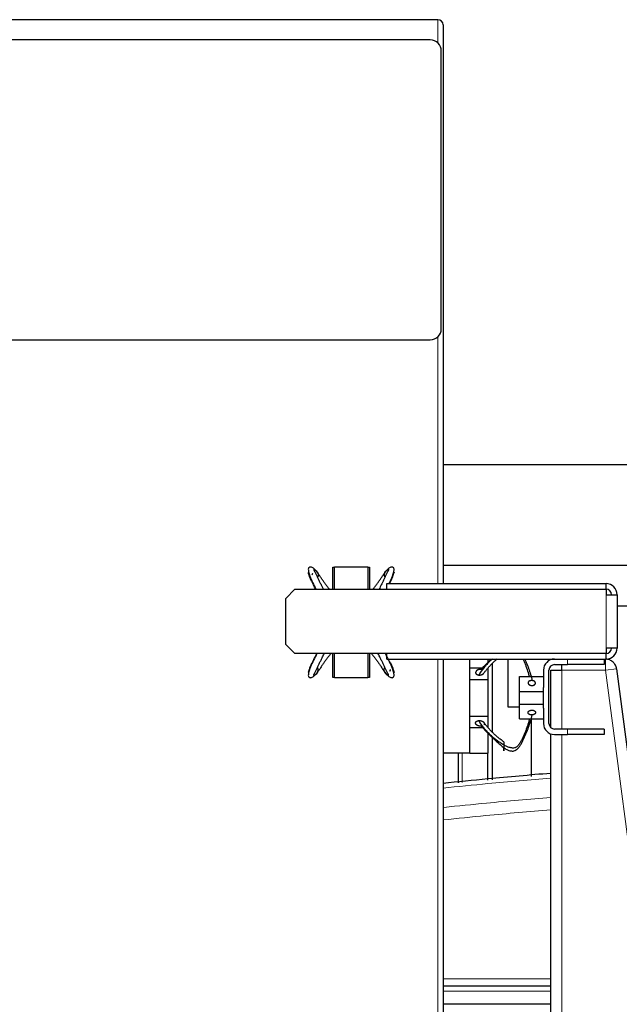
# Model space of a CAD drawing. Header units: inches. Extents: x 0 to 20790, y -12 to 14700.
# Tile 277 of 359: x 9479 to 9805, y 5570 to 6106. Entities that reach past the tile are written whole.
import ezdxf

# ---------------------------------------------------------------- set-up
doc = ezdxf.new("R2010")
doc.units = ezdxf.units.IN
doc.layers.add('1', color=7, linetype='Continuous', true_color=0xffffff)

msp = doc.modelspace()

# ---------------------------------------------------------------- linework, layer by layer
at = {"layer": '1', "color": 2, "linetype": 'Continuous', "lineweight": 25}
for p, q in [((9706.386, 6105.5), (9331.986, 6105.5)), ((9709.186, 6102.7), (9709.186, 5798.991)), ((9702.186, 6094.5), (9356.186, 6094.5)), ((9708.186, 5937.5), (9708.186, 6088.5)), ((9356.186, 5931.5), (9702.186, 5931.5)), ((9984.273, 5863.5), (9709.186, 5863.5)), ((9649.186, 5795.999), (9649.186, 5808)), ((9649.186, 5808), (9650.226, 5808)), ((9650.226, 5808.2), (9668.226, 5808.2)), ((9650.226, 5795.998), (9650.226, 5808.2)), ((9668.226, 5808.2), (9668.226, 5795.998)), ((9668.226, 5808), (9669.186, 5808)), ((9669.186, 5808), (9669.186, 5795.998)), ((9709.181, 5809), (9814.186, 5809)), ((9623.686, 5790.998), (9628.686, 5795.998)), ((9628.686, 5795.998), (9797.686, 5795.998)), ((9678.686, 5795.998), (9678.686, 5799)), ((9678.686, 5799), (9797.686, 5799)), ((9797.686, 5796), (9797.686, 5799)), ((9797.686, 5795.998), (9797.686, 5793)), ((9623.686, 5766.002), (9623.686, 5790.998)), ((9797.686, 5793), (9803.686, 5793)), ((9803.686, 5793), (9803.686, 5764)), ((9803.681, 5787), (9814.186, 5787)), ((9628.686, 5761.002), (9623.686, 5766.002)), ((9803.686, 5764), (9797.686, 5764)), ((9797.686, 5764), (9797.686, 5761.002)), ((9797.686, 5761.002), (9628.686, 5761.002)), ((9649.186, 5748), (9649.186, 5761.002)), ((9650.226, 5747.8), (9650.226, 5761.002)), ((9668.226, 5761.002), (9668.226, 5747.8)), ((9669.186, 5761.002), (9669.186, 5748)), ((9678.686, 5758), (9678.686, 5761.002)), ((9678.686, 5758), (9797.686, 5758)), ((9709.186, 5757.993), (9709.186, 5308.3)), ((9723.686, 5752.028), (9723.686, 5758.001)), ((9733.686, 5755.788), (9733.686, 5758)), ((9744.336, 5758.001), (9744.336, 5732)), ((9796.686, 5758), (9796.686, 5755)), ((9797.686, 5758), (9797.686, 5761)), ((9723.686, 5753.2), (9731.602, 5753.2)), ((9733.686, 5747), (9733.686, 5753.2)), ((9735.908, 5755.643), (9735.908, 5718.296)), ((9769.686, 5755), (9776.686, 5755)), ((9773.686, 5752), (9773.686, 5755)), ((9796.686, 5755), (9776.686, 5755)), ((9803.371, 5752.781), (9862.686, 5301)), ((9650.226, 5748), (9649.186, 5748)), ((9668.226, 5747.8), (9650.226, 5747.8)), ((9669.186, 5748), (9668.226, 5748)), ((9723.686, 5747), (9723.686, 5752.028)), ((9750.686, 5748.471), (9763.686, 5748.471)), ((9750.686, 5740.471), (9750.686, 5748.471)), ((9763.686, 5752), (9763.686, 5742.557)), ((9766.686, 5723), (9766.686, 5752)), ((9767.686, 5752), (9773.686, 5752)), ((9767.686, 5720.762), (9767.686, 5752)), ((9723.686, 5727), (9723.686, 5747)), ((9723.686, 5747), (9733.686, 5747)), ((9733.686, 5727), (9733.686, 5747)), ((9763.686, 5740.471), (9763.686, 5742.557)), ((9750.686, 5740.471), (9763.686, 5740.471)), ((9750.686, 5733.471), (9750.686, 5740.471)), ((9763.686, 5733.471), (9763.686, 5740.471)), ((9744.336, 5732), (9750.683, 5732)), ((9750.686, 5725.471), (9750.686, 5733.471)), ((9750.686, 5733.471), (9763.686, 5733.471)), ((9763.686, 5731.385), (9763.686, 5733.471)), ((9763.686, 5731.385), (9763.686, 5723)), ((9723.686, 5721.973), (9723.686, 5727)), ((9723.686, 5727), (9733.686, 5727)), ((9733.686, 5720.8), (9733.686, 5727)), ((9723.686, 5707), (9723.686, 5721.973)), ((9723.686, 5720.8), (9731.554, 5720.8)), ((9750.686, 5725.471), (9763.686, 5725.471)), ((9757.036, 5725.471), (9757.036, 5694.254)), ((9733.686, 5706.8), (9733.686, 5718.154)), ((9735.908, 5715.423), (9735.908, 5692.432)), ((9767.686, 5301), (9767.686, 5717.337)), ((9776.686, 5720), (9769.686, 5720)), ((9769.686, 5717), (9776.686, 5717)), ((9796.686, 5720), (9776.686, 5720)), ((9796.686, 5717), (9776.686, 5717)), ((9796.686, 5720), (9796.686, 5717)), ((9709.186, 5707), (9723.686, 5707)), ((9717.405, 5706.998), (9717.405, 5690.832)), ((9723.686, 5706.8), (9723.686, 5707)), ((9723.686, 5706.8), (9733.686, 5706.8)), ((9733.337, 5706.798), (9733.337, 5692.208)), ((9709.189, 5580.395), (9767.687, 5580.395)), ((9767.686, 5570.395), (9709.191, 5570.395))]:
    msp.add_line(p, q, dxfattribs=at)
at = {"layer": '1', "color": 110, "linetype": 'Continuous', "lineweight": 13}
for p, q in [((9706.386, 6092.785), (9706.386, 6105.5)), ((9706.386, 5798.992), (9706.386, 5933.215)), ((9797.686, 5764), (9797.686, 5793)), ((9706.386, 5305.5), (9706.386, 5757.995)), ((9776.686, 5755), (9776.686, 5758)), ((9797.422, 5752), (9797.422, 5758)), ((9803.371, 5752.781), (9797.422, 5752)), ((9773.686, 5752), (9773.686, 5719.993)), ((9797.422, 5752), (9773.686, 5752)), ((9856.634, 5301), (9797.422, 5752)), ((9773.686, 5716.999), (9773.686, 5301)), ((9776.686, 5717), (9776.686, 5720)), ((9719.548, 5706.998), (9719.548, 5691.018)), ((9709.19, 5584.186), (9767.69, 5584.186)), ((9767.688, 5577.552), (9709.19, 5577.552))]:
    msp.add_line(p, q, dxfattribs=at)
at = {"layer": '1', "color": 2, "linetype": 'Continuous', "lineweight": 25}
for centre, radius, start, end in [((9706.386, 6102.7), 2.8, 0, 90), ((9702.186, 6088.5), 6, 0, 90), ((9702.186, 5937.5), 6, 270, 0), ((9797.686, 5793), 6, 0, 90), ((9797.686, 5793), 3, 0, 90), ((9797.686, 5764), 6, 270, 0), ((9797.686, 5764), 3, 270, 0), ((9769.686, 5752), 6, 90, 180), ((9769.686, 5752), 3, 90, 180), ((9769.686, 5723), 6, 180, 270), ((9769.686, 5723), 3, 180, 270)]:
    msp.add_arc(centre, radius, start, end, dxfattribs=at)
for points, degree, knots in [([(9640.281, 5805.92), (9639.761, 5806.551), (9638.796, 5807.45), (9637.49, 5808.054), (9636.729, 5808.046), (9636.225, 5807.825), (9635.943, 5807.278), (9635.927, 5806.405), (9636.09, 5805.048), (9637.257, 5801.614), (9638.84, 5798.409), (9640.02, 5796.001)], 3, [0, 0, 0, 0, 0.120551, 0.224305, 0.2695909, 0.3107847, 0.3829057, 0.4458882, 0.5007155, 0.6269579, 1, 1, 1, 1]), ([(9640.91, 5805.081), (9640.681, 5805.435), (9640.21, 5806.092), (9639.628, 5806.672), (9639.205, 5806.905), (9638.924, 5806.942), (9638.852, 5806.758), (9638.905, 5806.504), (9639.011, 5806.264), (9639.153, 5805.992), (9639.367, 5805.594), (9639.764, 5804.827), (9640.366, 5803.592), (9641.111, 5802.033), (9641.879, 5800.442), (9642.659, 5798.837), (9643.373, 5797.374), (9643.831, 5796.447), (9644.023, 5796.062)], 3, [0, 0, 0, 0, 0.0933859, 0.1867719, 0.2334649, 0.2801578, 0.3268508, 0.3501973, 0.3735438, 0.3968902, 0.4202367, 0.4669297, 0.5603156, 0.6537016, 0.7470875, 0.8404735, 0.9338594, 1, 1, 1, 1]), ([(9638.879, 5806.692), (9639.014, 5806.665), (9639.177, 5806.62), (9639.336, 5806.561), (9639.489, 5806.489), (9639.782, 5806.325), (9640.111, 5806.102), (9640.383, 5805.851), (9640.62, 5805.568), (9640.816, 5805.257), (9640.91, 5805.081)], 5, [0, 0, 0, 0, 0, 0, 0.2580938, 0.3152444, 0.3152444, 0.3152444, 0.6272599, 1, 1, 1, 1, 1, 1]), ([(9677.542, 5805.081), (9677.772, 5805.435), (9678.243, 5806.092), (9678.825, 5806.672), (9679.248, 5806.905), (9679.528, 5806.942), (9679.6, 5806.758), (9679.548, 5806.504), (9679.442, 5806.264), (9679.3, 5805.992), (9679.085, 5805.594), (9678.688, 5804.827), (9678.087, 5803.592), (9677.342, 5802.033), (9676.574, 5800.442), (9675.794, 5798.837), (9675.08, 5797.374), (9674.621, 5796.447), (9674.43, 5796.062)], 3, [0, 0, 0, 0, 0.0933859, 0.1867719, 0.2334649, 0.2801578, 0.3268508, 0.3501973, 0.3735438, 0.3968902, 0.4202367, 0.4669297, 0.5603156, 0.6537016, 0.7470875, 0.8404735, 0.9338594, 1, 1, 1, 1]), ([(9679.574, 5806.692), (9679.438, 5806.665), (9679.275, 5806.62), (9679.117, 5806.561), (9678.964, 5806.489), (9678.671, 5806.325), (9678.342, 5806.102), (9678.07, 5805.851), (9677.833, 5805.568), (9677.636, 5805.257), (9677.542, 5805.081)], 5, [0, 0, 0, 0, 0, 0, 0.2580938, 0.3152444, 0.3152444, 0.3152444, 0.6272599, 1, 1, 1, 1, 1, 1]), ([(9679.898, 5799.022), (9680.553, 5800.408), (9681.525, 5802.584), (9682.362, 5805.048), (9682.526, 5806.405), (9682.51, 5807.278), (9682.227, 5807.825), (9681.724, 5808.046), (9680.963, 5808.054), (9679.656, 5807.45), (9678.692, 5806.551), (9678.172, 5805.92)], 3, [0, 0, 0, 0, 0.2566536, 0.4063317, 0.471337, 0.5460117, 0.6315212, 0.6803622, 0.734055, 0.8570699, 1, 1, 1, 1]), ([(9639.863, 5796.065), (9639.771, 5796.25), (9639.402, 5796.991), (9638.76, 5798.285), (9637.946, 5799.941), (9637.167, 5801.575), (9636.593, 5802.908), (9636.295, 5803.789), (9636.162, 5804.265), (9636.079, 5804.596), (9636.012, 5804.882), (9635.931, 5805.161), (9635.864, 5805.334), (9635.853, 5805.261), (9635.936, 5805.091), (9636.037, 5804.936), (9636.087, 5804.865)], 3, [0, 0, 0, 0, 0.0430216, 0.1730944, 0.3031673, 0.4332401, 0.563313, 0.6283494, 0.6608676, 0.6933858, 0.725904, 0.7584222, 0.8234586, 0.8884951, 0.9535315, 1, 1, 1, 1]), ([(9638.365, 5804.166), (9638.347, 5804.187), (9638.225, 5804.329), (9638.113, 5804.395), (9637.984, 5804.213), (9637.918, 5803.802), (9637.889, 5803.545)], 3, [0, 0, 0, 0, 0.0370006, 0.2628933, 0.4797994, 1, 1, 1, 1]), ([(9640.91, 5805.081), (9640.959, 5804.991), (9641.039, 5804.827), (9641.109, 5804.657), (9641.166, 5804.482), (9641.227, 5804.236), (9641.274, 5803.975), (9641.293, 5803.793), (9641.295, 5803.609), (9641.276, 5803.386), (9641.224, 5803.094), (9641.172, 5802.918), (9641.098, 5802.748), (9640.999, 5802.588), (9640.908, 5802.474), (9640.905, 5802.471), (9640.903, 5802.468), (9640.9, 5802.465)], 5, [0, 0, 0, 0, 0, 0, 0.1844371, 0.3310436, 0.3310436, 0.3310436, 0.4588984, 0.6620872, 0.6620872, 0.6620872, 0.7344361, 0.9931308, 0.9931308, 0.9931308, 1, 1, 1, 1, 1, 1]), ([(9647.384, 5796.036), (9647.287, 5796.16), (9646.802, 5796.778), (9645.957, 5797.878), (9644.886, 5799.32), (9643.863, 5800.769), (9642.871, 5802.229), (9641.892, 5803.694), (9641.243, 5804.638), (9640.91, 5805.081)], 3, [0, 0, 0, 0, 0.039904, 0.19992, 0.359936, 0.519952, 0.679968, 0.839984, 1, 1, 1, 1]), ([(9671.068, 5796.036), (9671.166, 5796.16), (9671.65, 5796.778), (9672.496, 5797.878), (9673.567, 5799.32), (9674.589, 5800.769), (9675.582, 5802.229), (9676.56, 5803.694), (9677.209, 5804.638), (9677.542, 5805.081)], 3, [0, 0, 0, 0, 0.039904, 0.19992, 0.359936, 0.519952, 0.679968, 0.839984, 1, 1, 1, 1]), ([(9677.542, 5805.081), (9677.494, 5804.991), (9677.382, 5804.763), (9677.252, 5804.419), (9677.171, 5804.059), (9677.15, 5803.69), (9677.177, 5803.386), (9677.23, 5803.085), (9677.296, 5802.864), (9677.397, 5802.655), (9677.534, 5802.469), (9677.669, 5802.337), (9677.696, 5802.313)], 5, [0, 0, 0, 0, 0, 0, 0.1714272, 0.4265284, 0.6153846, 0.6153846, 0.6153846, 0.6826301, 0.9396027, 1, 1, 1, 1, 1, 1]), ([(9680.05, 5799.013), (9680.201, 5799.322), (9680.621, 5800.181), (9681.286, 5801.575), (9681.86, 5802.908), (9682.158, 5803.789), (9682.291, 5804.265), (9682.373, 5804.596), (9682.441, 5804.882), (9682.521, 5805.161), (9682.588, 5805.334), (9682.599, 5805.261), (9682.5, 5805.057), (9682.348, 5804.836), (9682.244, 5804.696)], 3, [0, 0, 0, 0, 0.0905636, 0.2522843, 0.414005, 0.4948654, 0.5352955, 0.5757257, 0.6161559, 0.6565861, 0.7374464, 0.8183068, 0.8991671, 1, 1, 1, 1]), ([(9640.379, 5760.915), (9640.115, 5760.383), (9639.573, 5759.295), (9638.76, 5757.657), (9637.946, 5756.001), (9637.167, 5754.367), (9636.593, 5753.034), (9636.295, 5752.153), (9636.162, 5751.677), (9636.079, 5751.346), (9636.012, 5751.06), (9635.931, 5750.781), (9635.864, 5750.608), (9635.853, 5750.681), (9635.953, 5750.885), (9636.104, 5751.106), (9636.209, 5751.246)], 3, [0, 0, 0, 0, 0.1108584, 0.2274901, 0.3441218, 0.4607534, 0.5773851, 0.635701, 0.6648589, 0.6940168, 0.7231747, 0.7523326, 0.8106485, 0.8689643, 0.9272801, 1, 1, 1, 1]), ([(9640.534, 5760.992), (9640.409, 5760.735), (9639.059, 5757.974), (9637.287, 5754.418), (9636.09, 5750.894), (9635.927, 5749.537), (9635.943, 5748.664), (9636.225, 5748.117), (9636.729, 5747.896), (9637.49, 5747.888), (9638.796, 5748.492), (9639.761, 5749.391), (9640.281, 5750.022)], 3, [0, 0, 0, 0, 0.037703, 0.4052812, 0.5250321, 0.57704, 0.6367839, 0.7051963, 0.7442719, 0.7872291, 0.8856479, 1, 1, 1, 1]), ([(9640.91, 5750.861), (9640.681, 5750.507), (9640.21, 5749.85), (9639.628, 5749.27), (9639.205, 5749.037), (9638.924, 5749), (9638.852, 5749.184), (9638.905, 5749.438), (9639.011, 5749.678), (9639.153, 5749.95), (9639.367, 5750.348), (9639.764, 5751.115), (9640.366, 5752.35), (9641.111, 5753.909), (9641.879, 5755.5), (9642.659, 5757.105), (9643.543, 5758.917), (9644.18, 5760.198), (9644.552, 5760.937)], 3, [0, 0, 0, 0, 0.088065, 0.17613, 0.2201625, 0.264195, 0.3082275, 0.3302437, 0.35226, 0.3742762, 0.3962925, 0.440325, 0.52839, 0.6164549, 0.7045199, 0.7925849, 0.8806499, 1, 1, 1, 1]), ([(9648.233, 5760.974), (9647.845, 5760.491), (9647.071, 5759.513), (9645.957, 5758.064), (9644.886, 5756.622), (9643.863, 5755.173), (9642.871, 5753.713), (9641.892, 5752.248), (9641.243, 5751.304), (9640.91, 5750.861)], 3, [0, 0, 0, 0, 0.1383334, 0.2819445, 0.4255556, 0.5691667, 0.7127778, 0.8563889, 1, 1, 1, 1]), ([(9670.219, 5760.974), (9670.607, 5760.491), (9671.382, 5759.513), (9672.496, 5758.064), (9673.567, 5756.622), (9674.589, 5755.173), (9675.582, 5753.713), (9676.56, 5752.248), (9677.209, 5751.304), (9677.542, 5750.861)], 3, [0, 0, 0, 0, 0.1383334, 0.2819445, 0.4255556, 0.5691667, 0.7127778, 0.8563889, 1, 1, 1, 1]), ([(9677.542, 5750.861), (9677.772, 5750.507), (9678.243, 5749.85), (9678.825, 5749.27), (9679.248, 5749.037), (9679.528, 5749), (9679.6, 5749.184), (9679.548, 5749.438), (9679.442, 5749.678), (9679.3, 5749.95), (9679.085, 5750.348), (9678.688, 5751.115), (9678.087, 5752.35), (9677.342, 5753.909), (9676.574, 5755.5), (9675.794, 5757.105), (9674.909, 5758.917), (9674.273, 5760.198), (9673.901, 5760.937)], 3, [0, 0, 0, 0, 0.088065, 0.17613, 0.2201625, 0.264195, 0.3082275, 0.3302437, 0.35226, 0.3742762, 0.3962925, 0.440325, 0.52839, 0.6164549, 0.7045199, 0.7925849, 0.8806499, 1, 1, 1, 1]), ([(9678.172, 5750.022), (9678.692, 5749.391), (9679.656, 5748.492), (9680.963, 5747.888), (9681.724, 5747.896), (9682.227, 5748.117), (9682.51, 5748.664), (9682.526, 5749.537), (9682.362, 5750.894), (9681.165, 5754.418), (9679.393, 5757.975), (9678.043, 5760.737), (9677.917, 5760.995)], 3, [0, 0, 0, 0, 0.1143361, 0.2127411, 0.2556923, 0.2947624, 0.3631652, 0.4229007, 0.4749014, 0.5946355, 0.9621622, 1, 1, 1, 1]), ([(9735.96, 5758.14), (9735.48, 5757.724), (9734.413, 5756.757), (9732.833, 5755.149), (9730.751, 5752.713), (9729.358, 5750.737), (9728.505, 5749.356)], 3, [0, 0, 0, 0, 0.165776, 0.374332, 0.582888, 1, 1, 1, 1]), ([(9729.863, 5752.399), (9730.749, 5753.414), (9732.15, 5754.922), (9733.948, 5756.679), (9734.757, 5757.448), (9735.06, 5757.734)], 3, [0, 0, 0, 0, 0.5565217, 0.8347826, 1, 1, 1, 1]), ([(9756.102, 5748.554), (9755.924, 5749.227), (9755.407, 5751.035), (9754.596, 5753.388), (9753.739, 5755.619), (9753.182, 5756.974), (9752.837, 5757.77), (9752.729, 5758.013)], 3, [0, 0, 0, 0, 0.2098238, 0.565759, 0.7437266, 0.9216943, 1, 1, 1, 1]), ([(9753.565, 5758.033), (9753.594, 5757.967), (9753.86, 5757.363), (9754.58, 5755.676), (9755.654, 5752.954), (9756.733, 5749.645), (9757.3, 5747.42), (9757.545, 5746.309)], 3, [0, 0, 0, 0, 0.0173025, 0.1576879, 0.4384586, 0.7192293, 1, 1, 1, 1]), ([(9803.371, 5752.781), (9803.326, 5753.128), (9803.25, 5753.47), (9803.04, 5754.136), (9802.906, 5754.459), (9802.584, 5755.079), (9802.396, 5755.374), (9801.971, 5755.929), (9801.734, 5756.187), (9801.22, 5756.659), (9800.942, 5756.872), (9800.353, 5757.248), (9800.042, 5757.409), (9799.397, 5757.677), (9799.063, 5757.782), (9798.381, 5757.933), (9798.034, 5757.979), (9797.685, 5757.995)], 3, [0, 0, 0, 0, 0.125, 0.125, 0.25, 0.25, 0.375, 0.375, 0.5, 0.5, 0.625, 0.625, 0.75, 0.75, 0.875, 0.875, 1, 1, 1, 1]), ([(9640.91, 5750.861), (9640.959, 5750.951), (9641.07, 5751.179), (9641.2, 5751.523), (9641.281, 5751.883), (9641.302, 5752.252), (9641.276, 5752.556), (9641.224, 5752.85), (9641.171, 5753.029), (9641.095, 5753.201), (9640.996, 5753.359), (9640.904, 5753.472)], 5, [0, 0, 0, 0, 0, 0, 0.1848578, 0.4599452, 0.6635975, 0.6635975, 0.6635975, 0.7361114, 1, 1, 1, 1, 1, 1]), ([(9677.542, 5750.861), (9677.494, 5750.951), (9677.413, 5751.115), (9677.344, 5751.285), (9677.287, 5751.46), (9677.225, 5751.706), (9677.178, 5751.966), (9677.16, 5752.149), (9677.157, 5752.333), (9677.177, 5752.556), (9677.228, 5752.848), (9677.28, 5753.024), (9677.354, 5753.194), (9677.453, 5753.354), (9677.545, 5753.468), (9677.547, 5753.471), (9677.55, 5753.474), (9677.552, 5753.477)], 5, [0, 0, 0, 0, 0, 0, 0.1844371, 0.3310436, 0.3310436, 0.3310436, 0.4588984, 0.6620872, 0.6620872, 0.6620872, 0.7344361, 0.9931308, 0.9931308, 0.9931308, 1, 1, 1, 1, 1, 1]), ([(9680.088, 5751.776), (9680.106, 5751.755), (9680.228, 5751.613), (9680.339, 5751.547), (9680.469, 5751.729), (9680.534, 5752.14), (9680.564, 5752.397)], 3, [0, 0, 0, 0, 0.0370006, 0.2628933, 0.4797994, 1, 1, 1, 1]), ([(9680.119, 5756.788), (9680.247, 5756.526), (9680.643, 5755.715), (9681.286, 5754.367), (9681.86, 5753.034), (9682.158, 5752.153), (9682.291, 5751.677), (9682.373, 5751.346), (9682.441, 5751.06), (9682.521, 5750.781), (9682.588, 5750.608), (9682.599, 5750.681), (9682.516, 5750.851), (9682.415, 5751.006), (9682.366, 5751.077)], 3, [0, 0, 0, 0, 0.0814437, 0.2529041, 0.4243645, 0.5100947, 0.5529598, 0.5958249, 0.63869, 0.6815551, 0.7672853, 0.8530156, 0.9387458, 1, 1, 1, 1]), ([(9729.863, 5752.399), (9729.675, 5752.421), (9729.327, 5752.436), (9728.977, 5752.408), (9728.636, 5752.34), (9728.289, 5752.228), (9727.996, 5752.111), (9727.849, 5752.042), (9727.709, 5751.964), (9727.579, 5751.878), (9727.375, 5751.725), (9727.261, 5751.626), (9727.16, 5751.52), (9727.072, 5751.408), (9726.954, 5751.21), (9726.888, 5751.065), (9726.85, 5750.936), (9726.83, 5750.805), (9726.83, 5750.609), (9726.852, 5750.436), (9726.89, 5750.309), (9726.948, 5750.187), (9727.052, 5750.035), (9727.211, 5749.858), (9727.447, 5749.669), (9727.744, 5749.521), (9728.076, 5749.42), (9728.362, 5749.372), (9728.505, 5749.356)], 5, [0, 0, 0, 0, 0, 0, 0.1360851, 0.25, 0.25, 0.25, 0.2708653, 0.3748173, 0.375, 0.375, 0.375, 0.4789488, 0.5, 0.5, 0.5, 0.5828898, 0.625, 0.625, 0.625, 0.6871801, 0.75, 0.75, 0.75, 0.7916704, 0.8957455, 1, 1, 1, 1, 1, 1]), ([(9638.879, 5749.25), (9639.014, 5749.277), (9639.177, 5749.322), (9639.336, 5749.381), (9639.489, 5749.453), (9639.782, 5749.617), (9640.111, 5749.84), (9640.383, 5750.091), (9640.62, 5750.374), (9640.816, 5750.685), (9640.91, 5750.861)], 5, [0, 0, 0, 0, 0, 0, 0.2580938, 0.3152444, 0.3152444, 0.3152444, 0.6272599, 1, 1, 1, 1, 1, 1]), ([(9679.574, 5749.25), (9679.438, 5749.277), (9679.275, 5749.322), (9679.117, 5749.381), (9678.964, 5749.453), (9678.671, 5749.617), (9678.342, 5749.84), (9678.07, 5750.091), (9677.833, 5750.374), (9677.636, 5750.685), (9677.542, 5750.861)], 5, [0, 0, 0, 0, 0, 0, 0.2580938, 0.3152444, 0.3152444, 0.3152444, 0.6272599, 1, 1, 1, 1, 1, 1]), ([(9728.505, 5749.356), (9728.698, 5749.336), (9729.046, 5749.324), (9729.395, 5749.355), (9729.735, 5749.424), (9730.126, 5749.553), (9730.411, 5749.674), (9730.555, 5749.746), (9730.692, 5749.827), (9730.856, 5749.939), (9731.028, 5750.075), (9731.126, 5750.165), (9731.214, 5750.259), (9731.291, 5750.359), (9731.339, 5750.43)], 5, [0, 0, 0, 0, 0, 0, 0.2888057, 0.5141884, 0.5141884, 0.5141884, 0.6297551, 0.7712826, 0.7712826, 0.7712826, 0.843656, 1, 1, 1, 1, 1, 1]), ([(9757.545, 5746.309), (9757.457, 5746.317), (9757.235, 5746.328), (9756.912, 5746.315), (9756.597, 5746.263), (9756.306, 5746.173), (9756.088, 5746.075), (9755.885, 5745.965), (9755.722, 5745.854), (9755.548, 5745.692), (9755.415, 5745.5), (9755.345, 5745.32), (9755.321, 5745.223), (9755.301, 5745.095), (9755.298, 5744.923), (9755.343, 5744.716), (9755.447, 5744.517), (9755.605, 5744.335), (9755.809, 5744.155), (9756.08, 5743.97), (9756.343, 5743.847), (9756.637, 5743.757), (9756.948, 5743.705), (9757.127, 5743.688)], 5, [0, 0, 0, 0, 0, 0, 0.0696423, 0.1732771, 0.25, 0.25, 0.25, 0.2773185, 0.3817136, 0.4348548, 0.4856843, 0.5, 0.5, 0.5, 0.5898118, 0.6938111, 0.75, 0.75, 0.75, 0.8595818, 1, 1, 1, 1, 1, 1]), ([(9757.127, 5743.688), (9757.259, 5743.676), (9757.527, 5743.667), (9757.85, 5743.692), (9758.16, 5743.756), (9758.44, 5743.858), (9758.653, 5743.96), (9758.852, 5744.075), (9759.059, 5744.234), (9759.215, 5744.42), (9759.314, 5744.62), (9759.356, 5744.79), (9759.375, 5744.962), (9759.366, 5745.152), (9759.299, 5745.357), (9759.174, 5745.552), (9759.017, 5745.713), (9758.83, 5745.869), (9758.589, 5746.032), (9758.324, 5746.154), (9758.029, 5746.243), (9757.718, 5746.294), (9757.545, 5746.309)], 5, [0, 0, 0, 0, 0, 0, 0.1042545, 0.2083296, 0.25, 0.25, 0.25, 0.3128199, 0.4171102, 0.5, 0.5, 0.5, 0.5210512, 0.6251827, 0.7291347, 0.75, 0.75, 0.75, 0.8639149, 1, 1, 1, 1, 1, 1]), ([(9742.186, 5709.861), (9742.677, 5709.507), (9743.69, 5708.85), (9745.082, 5708.27), (9746.252, 5708.037), (9747.165, 5708), (9747.954, 5708.184), (9748.543, 5708.438), (9748.949, 5708.678), (9749.318, 5708.95), (9749.771, 5709.348), (9750.483, 5710.115), (9751.318, 5711.35), (9752.166, 5712.909), (9752.932, 5714.5), (9753.658, 5716.105), (9754.58, 5718.266), (9755.654, 5720.988), (9756.733, 5724.297), (9757.3, 5726.522), (9757.545, 5727.633)], 3, [0, 0, 0, 0, 0.0625, 0.125, 0.15625, 0.1875, 0.21875, 0.234375, 0.25, 0.265625, 0.28125, 0.3125, 0.375, 0.4375, 0.5, 0.5625, 0.625, 0.75, 0.875, 1, 1, 1, 1]), ([(9729.863, 5721.543), (9729.65, 5721.518), (9729.322, 5721.521), (9729.105, 5721.537), (9728.89, 5721.565), (9728.679, 5721.605), (9728.473, 5721.657), (9728.272, 5721.72), (9728.079, 5721.795), (9727.894, 5721.88), (9727.718, 5721.975), (9727.553, 5722.081), (9727.4, 5722.196), (9727.261, 5722.32), (9727.137, 5722.454), (9727.032, 5722.595), (9726.948, 5722.744), (9726.884, 5722.902), (9726.844, 5723.063), (9726.828, 5723.227), (9726.836, 5723.39), (9726.863, 5723.516), (9726.887, 5723.595), (9726.917, 5723.673), (9726.954, 5723.749), (9726.997, 5723.823), (9727.046, 5723.893), (9727.125, 5723.99), (9727.259, 5724.115), (9727.415, 5724.227), (9727.589, 5724.325), (9727.777, 5724.41), (9727.976, 5724.48), (9728.184, 5724.535), (9728.344, 5724.564), (9728.451, 5724.58), (9728.505, 5724.585)], 2, [0, 0, 0, 0.0625, 0.09375, 0.125, 0.15625, 0.1875, 0.21875, 0.25, 0.28125, 0.3125, 0.34375, 0.375, 0.40625, 0.4375, 0.46875, 0.5, 0.53125, 0.5625, 0.59375, 0.625, 0.65625, 0.6741071, 0.6875, 0.7053571, 0.71875, 0.7366071, 0.75, 0.78125, 0.8125, 0.84375, 0.875, 0.90625, 0.9375, 0.96875, 0.984375, 1, 1, 1]), ([(9728.505, 5724.585), (9728.718, 5724.608), (9729.045, 5724.602), (9729.261, 5724.585), (9729.475, 5724.556), (9729.686, 5724.515), (9729.892, 5724.463), (9730.093, 5724.398), (9730.286, 5724.323), (9730.471, 5724.238), (9730.646, 5724.142), (9730.811, 5724.036), (9730.964, 5723.921), (9731.103, 5723.797), (9731.228, 5723.664), (9731.336, 5723.523), (9731.425, 5723.374), (9731.493, 5723.219), (9731.527, 5723.094), (9731.542, 5723.014), (9731.551, 5722.932), (9731.552, 5722.851), (9731.548, 5722.769), (9731.536, 5722.688), (9731.519, 5722.608), (9731.493, 5722.529), (9731.463, 5722.451), (9731.424, 5722.375), (9731.38, 5722.301), (9731.329, 5722.23), (9731.305, 5722.201)], 2, [0, 0, 0, 0.0833351, 0.1250026, 0.1666701, 0.2083377, 0.2500052, 0.2916727, 0.3333403, 0.3750078, 0.4166753, 0.4583429, 0.5000104, 0.541678, 0.5833455, 0.625013, 0.6666806, 0.7083481, 0.7500156, 0.7738256, 0.7916832, 0.8154932, 0.8333507, 0.8571607, 0.8750182, 0.8988282, 0.9166858, 0.9404958, 0.9583533, 0.9821633, 1, 1, 1]), ([(9742.186, 5711.378), (9741.457, 5711.754), (9740.103, 5712.592), (9738.185, 5713.975), (9736.322, 5715.463), (9734.529, 5717.067), (9732.833, 5718.793), (9730.751, 5721.229), (9729.358, 5723.204), (9728.505, 5724.585)], 3, [0, 0, 0, 0, 0.125, 0.25, 0.375, 0.5, 0.625, 0.75, 1, 1, 1, 1]), ([(9729.863, 5721.543), (9730.749, 5720.528), (9732.15, 5719.02), (9734.151, 5717.064), (9735.679, 5715.622), (9737.244, 5714.173), (9738.844, 5712.713), (9740.484, 5711.248), (9741.613, 5710.304), (9742.186, 5709.861)], 3, [0, 0, 0, 0, 0.25, 0.375, 0.5, 0.625, 0.75, 0.875, 1, 1, 1, 1]), ([(9756.102, 5725.388), (9755.924, 5724.715), (9755.407, 5722.907), (9754.596, 5720.554), (9753.739, 5718.322), (9753.054, 5716.657), (9752.322, 5715.001), (9751.499, 5713.367), (9750.686, 5712.034), (9749.993, 5711.153), (9749.552, 5710.677), (9749.19, 5710.346), (9748.788, 5710.06), (9748.195, 5709.781), (9747.389, 5709.608), (9746.432, 5709.681), (9745.688, 5709.833), (9745.263, 5709.953), (9745.139, 5709.991)], 3, [0, 0, 0, 0, 0.1035505, 0.2792087, 0.3670377, 0.4548668, 0.5426959, 0.630525, 0.7183541, 0.7622686, 0.7842259, 0.8061832, 0.8281404, 0.8500977, 0.8940123, 0.9379268, 0.9818413, 1, 1, 1, 1]), ([(9742.186, 5713.03), (9742.186, 5713.03), (9742.186, 5713.026), (9742.186, 5712.991), (9742.186, 5712.918), (9742.186, 5712.815), (9742.186, 5712.629), (9742.186, 5712.381), (9742.186, 5712.138), (9742.186, 5711.861), (9742.186, 5711.557), (9742.186, 5711.378)], 5, [0, 0, 0, 0, 0, 0, 0.0484454, 0.2897029, 0.4200499, 0.4200499, 0.4200499, 0.6742577, 1, 1, 1, 1, 1, 1]), ([(9742.186, 5711.378), (9742.186, 5711.246), (9742.186, 5710.972), (9742.186, 5710.624), (9742.186, 5710.259), (9742.186, 5709.89), (9742.186, 5709.588), (9742.186, 5709.29), (9742.186, 5708.948), (9742.186, 5708.651), (9742.186, 5708.439), (9742.186, 5708.32), (9742.186, 5708.233), (9742.186, 5708.18), (9742.186, 5708.205), (9742.186, 5708.305), (9742.186, 5708.446), (9742.186, 5708.617), (9742.186, 5708.84), (9742.186, 5709.091), (9742.186, 5709.374), (9742.186, 5709.685), (9742.186, 5709.861)], 5, [0, 0, 0, 0, 0, 0, 0.1042545, 0.2083296, 0.25, 0.25, 0.25, 0.3128199, 0.4171102, 0.5, 0.5, 0.5, 0.5210512, 0.6251827, 0.7291347, 0.75, 0.75, 0.75, 0.8639149, 1, 1, 1, 1, 1, 1]), ([(9745.139, 5709.991), (9744.666, 5710.135), (9743.629, 5710.544), (9742.692, 5711.07), (9742.186, 5711.378)], 3, [0, 0, 0, 0, 0.4423533, 1, 1, 1, 1]), ([(9709.135, 5690.623), (9717.248, 5691.478), (9736.729, 5693.435), (9756.23, 5695.163), (9767.614, 5696.093)], 3, [0, 0, 0, 0, 0.4166014, 1, 1, 1, 1])]:
    msp.add_open_spline(points, degree=degree, knots=knots, dxfattribs=at)
for points in [[(9731.292, 5750.364), (9734.487, 5754.674), (9738.541, 5758.114)], [(9757.545, 5727.633), (9757.147, 5727.598), (9756.35, 5727.735), (9755.732, 5728.053), (9755.347, 5728.525), (9755.276, 5729.04), (9755.519, 5729.546), (9756.022, 5729.953), (9756.732, 5730.218), (9757.127, 5730.254)], [(9757.127, 5730.254), (9757.524, 5730.29), (9758.32, 5730.152), (9758.94, 5729.831), (9759.325, 5729.36), (9759.397, 5728.846), (9759.154, 5728.339), (9758.651, 5727.932), (9757.94, 5727.667), (9757.545, 5727.633)], [(9742.186, 5713.03), (9735.861, 5717.414), (9731.292, 5723.578)]]:
    msp.add_open_spline(points, degree=2, dxfattribs=at)
at = {"layer": '1', "color": 110, "linetype": 'Continuous', "lineweight": 13}
for points, knots in [([(9767.617, 5693.347), (9756.252, 5692.418), (9736.75, 5690.689), (9717.269, 5688.731), (9709.138, 5687.874)], [0, 0, 0, 0, 0.5824616, 1, 1, 1, 1]), ([(9709.159, 5677.347), (9709.273, 5677.359), (9717.126, 5678.189), (9724.982, 5678.982), (9744.369, 5680.846), (9756.016, 5681.884), (9767.67, 5682.838)], [0, 0, 0, 0, 0.0058578, 0.4029984, 0.4029984, 1, 1, 1, 1]), ([(9767.672, 5676.103), (9755.917, 5675.138), (9736.404, 5673.397), (9716.909, 5671.423), (9709.154, 5670.601)], [0, 0, 0, 0, 0.6020772, 1, 1, 1, 1])]:
    msp.add_open_spline(points, degree=3, knots=knots, dxfattribs=at)

doc.saveas('drawing.dxf')
